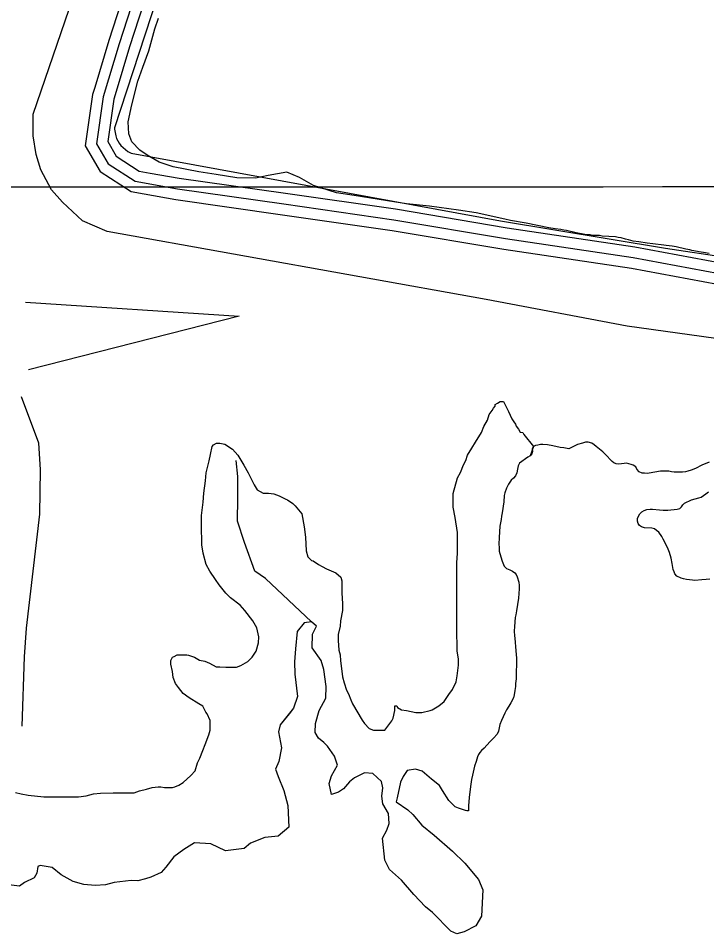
# Model space of a CAD drawing. Extents: x 3271442 to 3309282, y 752266 to 777610.
# Drawn here: x 3305341 to 3306294, y 762678 to 763946 of the extents above; entities that cross this region are included whole.
import ezdxf

# ---------------------------------------------------------------- set-up
doc = ezdxf.new("R2010")
doc.units = 0
for name, color, linetype in [('V-GRID-MAJR', 7, 'Continuous'), ('V-ROAD-CNTR', 7, 'Continuous'), ('V-RTRN-LOCK-CHMB', 7, 'Continuous'), ('V-SITE-VEGE', 7, 'Continuous'), ('V-TOPO-SHOR', 7, 'Continuous')]:
    doc.layers.add(name, color=color, linetype=linetype)

msp = doc.modelspace()

# ---------------------------------------------------------------- linework, layer by layer
at = {"layer": 'V-GRID-MAJR'}
msp.add_spline([(3275589.54, 763703.55), (3280833.333, 763703.169), (3286077.126, 763703.55), (3291320.919, 763704.694), (3296564.7120000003, 763706.601), (3301808.505, 763709.27), (3307052.2970000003, 763712.703), (3307052.298, 763712.703)], degree=3, dxfattribs=at)
at = {"layer": 'V-ROAD-CNTR'}
for points in [[(3306247.1754683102, 766310.8673510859), (3306242.037478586, 766292.2843882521), (3306196.9985686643, 766167.8146371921), (3306118.330726, 765936.448099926), (3306060.103842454, 765754.24646433), (3306009.1859442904, 765591.890789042), (3305963.173036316, 765457.460057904), (3305911.5061396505, 765298.248376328), (3305846.5182696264, 765098.1247765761), (3305782.7573971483, 764895.8841810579), (3305709.1555443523, 764666.0476407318), (3305609.5667435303, 764353.122266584), (3305504.7739531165, 764033.7519053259), (3305466.6990292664, 763914.98014287), (3305446.9760687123, 763850.0702726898)], [(3306277.079408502, 766306.45035992), (3306270.6434213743, 766283.1704064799), (3306225.308512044, 766157.88065706), (3306146.8226690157, 765927.0521187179), (3306088.703785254, 765745.1924824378), (3306037.69588727, 765582.5428077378), (3305991.634979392, 765447.97207688), (3305940.0400825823, 765288.984394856), (3305875.090212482, 765088.980794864), (3305811.349339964, 764886.8001992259), (3305737.7354871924, 764656.9236589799), (3305638.112686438, 764343.8962850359), (3305533.309896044, 764024.4959238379), (3305495.3369719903, 763906.0401607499), (3305476.6220094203, 763844.4502839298)], [(3305519.04192458, 764029.1239145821), (3305481.018000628, 763910.5101518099), (3305458.6920452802, 763837.0352987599), (3305449.556063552, 763771.9814288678), (3305465.6110314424, 763744.2104844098), (3305502.96695673, 763720.004532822), (3305561.5888394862, 763709.4285539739), (3305708.8945448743, 763688.6125956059), (3305861.1622403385, 763666.8276391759), (3306015.862930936, 763640.7496913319), (3306192.428577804, 763614.459743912), (3306311.437339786, 763592.4167879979)], [(3305446.9760687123, 763850.0702726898), (3305444.000074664, 763840.278292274), (3305433.983094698, 763768.9484349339), (3305454.4290538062, 763733.5825056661), (3305497.3389679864, 763705.777561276), (3305515.695931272, 763702.4655679)], [(3305476.6220094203, 763844.4502839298), (3305473.384015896, 763833.7923052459), (3305465.129032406, 763775.014422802), (3305476.793009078, 763754.8384631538), (3305508.594945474, 763734.2315043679), (3305523.960914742, 763731.4595099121)], [(3305523.960914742, 763731.4595099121), (3305563.9708347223, 763724.24052435), (3305711.0065406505, 763703.463565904), (3305863.4712357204, 763681.6496095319), (3306018.2139262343, 763655.5646617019), (3306194.8995728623, 763629.2567143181), (3306313.6893352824, 763607.254758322), (3306398.014166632, 763597.246778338), (3306433.2220962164, 763589.7607933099)], [(3305515.695931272, 763702.4655679), (3305559.2068442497, 763694.616583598), (3305706.782549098, 763673.7616253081), (3305858.853244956, 763652.0056688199), (3306013.511935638, 763625.9347209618), (3306189.957582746, 763599.6627735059), (3306309.18534429, 763577.578817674), (3306393.116176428, 763567.6168375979), (3306428.069106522, 763560.18585246)]]:
    msp.add_lwpolyline(points, dxfattribs=at)
at = {"layer": 'V-RTRN-LOCK-CHMB'}
for p, q in [((3305870.986, 765007.054), (3305474.565, 763794.1079999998)), ((3305361.6750000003, 763812.9589999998), (3305749.624, 764942.1589999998)), ((3305361.6750000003, 763782.987), (3305361.6750000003, 763812.9589999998)), ((3305474.565, 763794.1079999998), (3305474.565, 763792.328)), ((3305474.565, 763792.328), (3305476.14, 763782.885)), ((3305365.958, 763757.2949999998), (3305361.6750000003, 763782.987)), ((3305476.14, 763782.885), (3305477.219, 763779.2959999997)), ((3305477.219, 763779.2959999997), (3305480.7260000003, 763772.7880000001)), ((3305480.7260000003, 763772.7880000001), (3305483.353, 763769.7859999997)), ((3305483.353, 763769.7859999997), (3305492.813, 763761.0530000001)), ((3305372.376, 763735.885), (3305365.958, 763757.2949999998)), ((3305492.813, 763761.0530000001), (3305497.454, 763759.023)), ((3305497.454, 763759.023), (3306008.907, 763665.1899999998)), ((3305387.359, 763708.0529999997), (3305372.376, 763735.885)), ((3305402.34, 763690.925), (3305387.359, 763708.0529999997)), ((3305430.165, 763665.2329999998), (3305402.34, 763690.925)), ((3305464.407, 763650.2479999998), (3305430.165, 763665.2329999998)), ((3306008.907, 763665.1899999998), (3306237.441, 763627.2239999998)), ((3305989.09, 763556.232), (3305464.407, 763650.248)), ((3306237.441, 763627.2239999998), (3306442.044, 763596.9489999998)), ((3306183.937, 763519.4339999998), (3305989.09, 763556.2319999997)), ((3306389.298, 763490.557), (3306183.937, 763519.434))]:
    msp.add_line(p, q, dxfattribs=at)
at = {"layer": 'V-SITE-VEGE'}
for points in [[(3305733.805, 763259.6020000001), (3305737.098, 763241.3790000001), (3305738.741, 763227.297), (3305739.548, 763208.246), (3305742.024, 763199.962), (3305746.988, 763194.988), (3305749.472, 763194.156), (3305756.923, 763189.18), (3305761.887, 763186.689), (3305767.681, 763183.3690000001), (3305780.928, 763177.557), (3305787.545, 763171.753), (3305789.197, 763166.783), (3305789.179, 763149.3910000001), (3305789.99, 763135.309), (3305789.982, 763125.3740000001), (3305787.481, 763111.294), (3305786.646, 763103.844), (3305784.149, 763092.25), (3305784.1410000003, 763083.968), (3305784.9560000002, 763070.715), (3305786.605, 763064.088), (3305787.424, 763055.804), (3305789.0640000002, 763041.724), (3305789.8850000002, 763033.439), (3305792.362, 763025.155), (3305795.663, 763015.212), (3305798.1410000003, 763010.242), (3305801.446, 763001.956), (3305803.9250000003, 762996.156), (3305817.153, 762973.779), (3305820.46, 762968.807), (3305827.079, 762962.1730000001), (3305832.875, 762959.683), (3305848.61, 762959.666), (3305858.563, 762972.909), (3305860.222, 762976.218), (3305862.719, 762986.983), (3305862.723, 762993.61), (3305865.211, 762993.606), (3305866.036, 762991.122), (3305871.83, 762987.802), (3305878.455, 762986.966), (3305891.704, 762984.468), (3305899.986, 762984.459), (3305911.5840000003, 762986.931), (3305914.068, 762987.757), (3305923.186, 762993.544), (3305930.645, 762999.334), (3305937.2800000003, 763009.267), (3305942.259, 763015.886), (3305947.237, 763026.648), (3305948.9050000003, 763034.9280000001), (3305950.578, 763049.834), (3305950.5840000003, 763058.118), (3305948.9390000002, 763069.714), (3305948.95, 763077.996), (3305948.137, 763092.903), (3305948.241, 763191.461), (3305949.083, 763204.712), (3305949.113, 763233.699), (3305945.822, 763254.408), (3305943.352, 763268.49), (3305943.373, 763287.541), (3305949.193, 763309.0650000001), (3305953.343, 763316.5160000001), (3305957.4960000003, 763327.278), (3305960.8140000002, 763333.074), (3305963.306, 763340.525), (3305969.114, 763350.46), (3305974.093, 763358.734), (3305982.387, 763371.976), (3305985.7090000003, 763380.256), (3305990.69, 763389.359), (3305993.18, 763396.812), (3305997.329, 763402.604), (3305998.988, 763405.915), (3306001.477, 763408.398), (3306001.481, 763410.882), (3306004.792, 763412.534), (3306008.108, 763415.017), (3306013.079, 763415.01), (3306016.384, 763408.381), (3306019.69, 763400.924), (3306024.648, 763390.981), (3306027.128, 763386.836), (3306029.608, 763383.52), (3306030.433, 763381.036), (3306033.7430000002, 763376.8910000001), (3306036.223, 763372.748), (3306039.535, 763371.916), (3306041.1890000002, 763369.43), (3306054.647, 763352.645)], [(3305337.511, 762873.245), (3305344.9620000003, 762871.58), (3305354.898, 762869.9130000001), (3305376.429, 762867.406), (3305424.467, 762867.355), (3305435.235, 762868.9990000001), (3305445.178, 762871.473), (3305455.115, 762872.2930000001), (3305472.509, 762873.1020000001), (3305501.4960000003, 762873.071), (3305508.953, 762875.549), (3305518.892, 762878.023), (3305526.3510000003, 762880.4990000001), (3305534.633, 762881.318), (3305538.774, 762881.314), (3305543.7430000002, 762880.48), (3305554.511, 762880.468), (3305557.825, 762881.294), (3305563.622, 762883.772), (3305569.424, 762887.079), (3305580.201, 762897.008), (3305586.007, 762903.625), (3305589.3310000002, 762914.389), (3305592.651, 762921.01), (3305596.802, 762931.775), (3305600.126, 762940.0530000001), (3305605.109, 762953.297), (3305606.772, 762959.922), (3305606.786, 762973.175), (3305602.653, 762982.289), (3305601.001, 762984.775), (3305596.8680000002, 762993.061), (3305591.074, 762996.381), (3305577.8310000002, 763004.677), (3305569.556, 763010.483), (3305562.936, 763018.772), (3305558.804, 763024.574), (3305555.498, 763032.86), (3305554.681, 763041.142), (3305552.207, 763051.085), (3305552.211, 763056.0530000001), (3305554.701, 763061.018), (3305557.186, 763061.845), (3305561.3310000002, 763064.3250000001), (3305574.5810000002, 763064.311), (3305577.066, 763063.482), (3305585.346, 763060.987), (3305591.967, 763056.84), (3305599.417, 763055.177), (3305606.041, 763052.682), (3305615.146, 763047.704), (3305620.117, 763047.7000000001), (3305628.397, 763046.862), (3305643.306, 763046.846), (3305649.106, 763049.326), (3305659.051, 763055.111), (3305664.853, 763060.903), (3305670.659, 763069.179), (3305673.985, 763080.7710000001), (3305673.9930000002, 763089.0530000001), (3305671.521, 763101.478), (3305665.736, 763111.4230000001), (3305654.984, 763125.513), (3305648.365, 763132.974), (3305635.124, 763142.9280000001), (3305628.505, 763149.561), (3305619.4080000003, 763161.165), (3305614.446, 763168.6240000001), (3305606.176, 763180.228), (3305601.218, 763189.343), (3305597.093, 763205.084), (3305595.448, 763216.68), (3305595.4590000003, 763225.792), (3305594.639, 763234.905), (3305594.664, 763257.263), (3305597.167, 763275.482), (3305598.008, 763287.905), (3305600.5130000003, 763305.295), (3305601.3510000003, 763316.059), (3305605.508, 763332.6190000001), (3305607.1750000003, 763341.729), (3305609.6720000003, 763352.493), (3305611.3310000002, 763354.975), (3305615.474, 763357.456), (3305620.4420000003, 763357.451), (3305627.0670000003, 763355.7880000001), (3305637.828, 763349.1510000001), (3305645.274, 763340.861), (3305653.54, 763326.772), (3305659.325, 763316), (3305667.589, 763299.425), (3305671.722, 763292.796), (3305680, 763287.817), (3305687.455, 763287.809), (3305694.907, 763286.974), (3305702.358, 763284.481), (3305711.463, 763279.503), (3305713.948, 763278.671), (3305721.396, 763273.694), (3305724.7060000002, 763270.3790000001), (3305733.805, 763259.6020000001)], [(3306054.647, 763352.645), (3306049.728, 763339.644), (3306046.5700000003, 763337.899), (3306034.867, 763329.605), (3306033.0470000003, 763326.019), (3306032.424, 763321.253), (3306031.537, 763316.3520000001), (3306029.59, 763312.238), (3306026.7060000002, 763308.908), (3306023.558, 763305.8420000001), (3306019.634, 763300.519), (3306016.9020000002, 763295.076), (3306014.576, 763288.5750000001), (3306013.8140000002, 763284.866), (3306013.224, 763276.134), (3306010.969, 763260.7760000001), (3306010.08, 763256.272), (3306009.589, 763251.773), (3306008.079, 763242.241), (3306007.019, 763226.625), (3306006.697, 763217.235), (3306006.738, 763212.607), (3306007.1720000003, 763207.849), (3306007.862, 763204.55), (3306011.123, 763193.996), (3306013.955, 763187.013), (3306017.1580000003, 763183.601), (3306021.67, 763181.653), (3306025.256, 763179.83), (3306028.447, 763177.608), (3306030.45, 763175.245), (3306031.93, 763172.216), (3306034.105, 763164.829), (3306034.542, 763160.204), (3306034.578, 763155.707), (3306033.759, 763142.61), (3306031.126, 763125.2660000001), (3306029.85, 763119.568), (3306029.221, 763115.728), (3306028.129, 763103.5530000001), (3306027.9220000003, 763096.676), (3306028.3710000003, 763090.464), (3306028.7970000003, 763087.161), (3306029.9930000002, 763069.849), (3306030.872, 763059.672), (3306030.929, 763052.664), (3306030.384, 763038.51), (3306030.446, 763031.105), (3306029.573, 763024.486), (3306029.346, 763020.121), (3306028.727, 763014.694), (3306027.8510000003, 763008.868), (3306026.565, 763004.362), (3306022.919, 762997.454), (3306020.179, 762993.069), (3306017.31, 762988.0210000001), (3306014.838, 762983.2390000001), (3306010.16, 762973.017), (3306008.09, 762967.58), (3306006.0500000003, 762958.436), (3306004.231, 762954.323), (3305999.253, 762948.728), (3305996.889, 762946.594), (3305993.872, 762943.528), (3305986.272, 762935.002), (3305982.467, 762931.4), (3305980.372, 762929.002), (3305978.412, 762925.944), (3305976.987, 762922.626), (3305974.92, 762916.527), (3305972.991, 762909.9), (3305970.052, 762897.444), (3305968.7800000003, 762891.218), (3305967.271, 762881.818), (3305965.282, 762866.331), (3305964.713, 762855.085), (3305964.449, 762848.126), (3305962.227, 762848.212), (3305960.468, 762848.728), (3305950.643, 762851.741), (3305945.98, 762853.748), (3305937.423, 762862.5380000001), (3305928.619, 762876.235), (3305924.4390000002, 762883.073), (3305913.218, 762891.97), (3305900.31, 762903.158), (3305891.0670000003, 762905.747), (3305879.426, 762903.979), (3305874.208, 762895.73), (3305870.3370000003, 762887.872), (3305865.928, 762866.241), (3305864.367, 762860.517), (3305880.387, 762849.207), (3305887.27, 762843.15), (3305900.023, 762827.966), (3305916.843, 762814.4), (3305942.218, 762792.042), (3305959.378, 762775.791), (3305978.498, 762752.79), (3305984.177, 762738.7710000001), (3305982.299, 762702.356)], [(3305982.299, 762702.356), (3305974.65, 762688.861), (3305958.305, 762680.606), (3305948.407, 762677.88), (3305940.088, 762681.321), (3305914.852, 762707.234), (3305904.93, 762715.188), (3305888.693, 762732.291), (3305871.6720000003, 762752.095), (3305854.903, 762766.997), (3305848.7290000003, 762779.698), (3305845.474, 762810.087), (3305851.2600000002, 762821.4280000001), (3305854.737, 762830.636), (3305853.947, 762844.464), (3305846.011, 762857.6780000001), (3305844.651, 762868.412), (3305845.997, 762879.93), (3305844.106, 762888.459), (3305832.0870000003, 762899.611), (3305820.5500000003, 762900.51), (3305806.499, 762893.944), (3305799.605, 762888.429), (3305791.651, 762878.506), (3305784.35, 762873.898), (3305774.88, 762870.711), (3305771.472, 762885.975), (3305775.005, 762896.5160000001), (3305783.1520000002, 762911.3250000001), (3305778.755, 762923.959), (3305769.504, 762937.6730000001), (3305764.363, 762942.768), (3305757.038, 762948.843), (3305752.004, 762956.605), (3305752.4930000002, 762969.046), (3305757.6520000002, 762987.087), (3305766.776, 763004.083), (3305767.4050000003, 763020.078), (3305764.333, 763043.782), (3305760.382, 763056.4), (3305748.157, 763073.789), (3305748.465, 763092.9130000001), (3305754.234, 763103.811), (3305747.353, 763109.865), (3305737.063, 763108.49), (3305727.2430000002, 763096.415), (3305724.968, 763072.476), (3305723.807, 763054.278), (3305724.0300000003, 763037.359), (3305727.7120000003, 763006.51), (3305722.179, 762990.263), (3305703.906, 762966.951), (3305701.299, 762957.264), (3305705.776, 762935.285), (3305701.914, 762916.302), (3305697.4960000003, 762905.796), (3305701.092, 762895.419), (3305708.7830000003, 762875.981), (3305714.2, 762855.2980000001), (3305715.6950000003, 762825.424), (3305700.97, 762813.099), (3305682.648, 762811.152), (3305662.7660000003, 762803.478), (3305654.009, 762795.812), (3305628.083, 762792.826), (3305607.994, 762802.517), (3305585.3540000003, 762803.8520000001), (3305570.305, 762794.655), (3305556.555, 762784.515), (3305545.299, 762769.829), (3305539.227, 762762.503), (3305524.747, 762756.3960000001), (3305517.09, 762754.029), (3305506.747, 762751.319), (3305497.417, 762751.688), (3305474.156, 762748.5970000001), (3305462.019, 762745.515), (3305447.749, 762744.741), (3305431.772, 762745.814), (3305417.2660000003, 762750.389), (3305400.7120000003, 762759.497), (3305388.215, 762769.778), (3305371.399, 762772.219), (3305368.241, 762771.009), (3305366.984, 762761.713), (3305363.166, 762755.188), (3305350.002, 762748.585), (3305342.682, 762743.535), (3305317.4450000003, 762746.752)]]:
    msp.add_lwpolyline(points, dxfattribs=at)
at = {"layer": 'V-TOPO-SHOR'}
for points in [[(3306297.685, 763619.851), (3306289.997, 763621.559), (3306286.648, 763621.926), (3306273.84, 763623.984), (3306270.684, 763624.943), (3306265.364, 763626.079), (3306252.154, 763629.3150000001), (3306246.241, 763630.251), (3306238.365, 763631.171), (3306235.014, 763631.734), (3306219.849, 763633.5750000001), (3306211.776, 763634.099), (3306200.151, 763635.973), (3306192.666, 763636.895), (3306185.764, 763638.806), (3306181.623, 763639.756), (3306175.7060000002, 763641.478), (3306171.7660000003, 763642.232), (3306168.018, 763643.186), (3306149.711, 763644.2170000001), (3306145.771, 763644.774), (3306135.93, 763645.087), (3306132.776, 763645.65), (3306125.686, 763646.3790000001), (3306113.664, 763648.642), (3306100.063, 763651.679), (3306096.5160000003, 763652.241), (3306092.375, 763653.191), (3306084.302, 763654.106), (3306075.633, 763655.415), (3306044.292, 763662.042), (3306022.4220000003, 763665.6020000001), (3306014.926, 763667.705), (3305975.219, 763676.28), (3305950.443, 763679.925), (3305910.611, 763685.496), (3305878.7090000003, 763688.976), (3305852.173, 763693.135), (3305806.1750000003, 763700.285), (3305781.843, 763703.912), (3305749.757, 763714.074), (3305730.61, 763725.061), (3305713.102, 763732.426), (3305687.1210000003, 763728.107), (3305669.619, 763724.345), (3305643.83, 763724.914), (3305615.091, 763729.606), (3305591.205, 763733.214), (3305555.424, 763739.963), (3305536.1010000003, 763746.508), (3305519.568, 763756.058), (3305509.611, 763763.123), (3305498.4960000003, 763774.684), (3305494.474, 763785.524), (3305493.36, 763802.478), (3305498.2830000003, 763825.868), (3305506.686, 763858.466), (3305513.6920000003, 763878.2170000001), (3305522.1380000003, 763900.579), (3305530.453, 763930.957), (3305535.489, 763945.889)], [(3305350.9857880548, 763552.8115228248), (3305647.093171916, 763533.0901362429), (3305355.1505685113, 763458.9584403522)], [(3305344.970558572, 763422.0085630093), (3305369.129336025, 763357.6177763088), (3305371.2930646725, 763320.5662259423), (3305370.784699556, 763258.8475330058), (3305352.202050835, 763100.9900213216), (3305349.407949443, 763061.5103924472), (3305346.1461521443, 762965.2495660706)], [(3306297.615, 763330.838), (3306287.599, 763326.789), (3306278.645, 763322.351), (3306272.714, 763319.922), (3306268.231, 763318.2980000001), (3306264.929, 763317.61), (3306260.966, 763317.182), (3306256.072, 763317.274), (3306249.33, 763317.085), (3306245.361, 763317.4500000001), (3306241.914, 763318.3470000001), (3306238.473, 763318.716), (3306235.432, 763318.691), (3306230.2770000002, 763318.384), (3306214.827, 763315.611), (3306211.79, 763315.322), (3306207.952, 763315.687), (3306204.911, 763315.531), (3306200.9250000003, 763317.6140000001), (3306197.722, 763321.29), (3306196.375, 763324.452), (3306192.52, 763326.6680000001), (3306189.602, 763327.833), (3306186.683, 763328.868), (3306183.2430000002, 763329.3690000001), (3306179.804, 763329.341), (3306176.241, 763328.517), (3306172.804, 763328.093), (3306169.099, 763328.46), (3306165.782, 763329.887), (3306163.3850000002, 763331.851), (3306161.1180000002, 763334.08), (3306155.916, 763339.724), (3306150.45, 763345.1), (3306141.394, 763352.827), (3306138.332, 763355.182), (3306135.275, 763357.142), (3306130.103, 763358.817), (3306126.669, 763358.527), (3306122.448, 763357.169), (3306115.454, 763355.3910000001), (3306112.556, 763354.046), (3306103.602, 763349.343), (3306096.5840000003, 763350.609), (3306091.288, 763351.359), (3306081.0870000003, 763353.523), (3306074.068, 763354.787), (3306067.5840000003, 763355.262), (3306064.148, 763355.236)], [(3306064.148, 763355.236), (3306060.582, 763354.676), (3306057.414, 763353.857), (3306054.647, 763352.645), (3306052.6890000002, 763349.587), (3306053.117, 763345.622), (3306052.218, 763342.442), (3306049.73, 763339.644), (3306046.5700000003, 763337.899), (3306034.867, 763329.605), (3306033.0470000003, 763326.019), (3306032.424, 763321.253), (3306031.539, 763316.3520000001), (3306029.59, 763312.238), (3306026.7060000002, 763308.908), (3306023.558, 763305.8420000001), (3306019.634, 763300.519), (3306016.9020000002, 763295.076), (3306014.576, 763288.5750000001), (3306013.8140000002, 763284.866), (3306013.224, 763276.134), (3306010.969, 763260.7760000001), (3306010.08, 763256.272), (3306009.589, 763251.773), (3306008.079, 763242.2390000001), (3306007.019, 763226.625), (3306006.699, 763217.235), (3306006.738, 763212.607), (3306007.1720000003, 763207.849), (3306007.86, 763204.55), (3306011.123, 763193.996), (3306013.955, 763187.013), (3306017.1580000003, 763183.601), (3306021.67, 763181.653), (3306025.256, 763179.83), (3306028.447, 763177.608), (3306030.45, 763175.245), (3306031.93, 763172.216), (3306034.105, 763164.829), (3306034.542, 763160.204), (3306034.578, 763155.707), (3306033.759, 763142.61), (3306031.126, 763125.2660000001), (3306029.85, 763119.568), (3306029.221, 763115.728), (3306028.129, 763103.5530000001), (3306027.9220000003, 763096.676), (3306028.3710000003, 763090.464), (3306028.795, 763087.161), (3306029.9930000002, 763069.849), (3306030.872, 763059.672), (3306030.929, 763052.664), (3306030.384, 763038.51), (3306030.446, 763031.105), (3306029.573, 763024.486), (3306029.346, 763020.121), (3306028.727, 763014.694), (3306027.8510000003, 763008.868), (3306026.565, 763004.362), (3306022.919, 762997.454), (3306020.179, 762993.069), (3306017.31, 762988.0210000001), (3306014.838, 762983.2390000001), (3306010.16, 762973.017), (3306008.09, 762967.58), (3306006.0500000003, 762958.438), (3306004.231, 762954.323), (3305999.253, 762948.728), (3305996.889, 762946.594), (3305993.872, 762943.5260000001), (3305986.272, 762935.002), (3305982.467, 762931.4), (3305980.372, 762929.002), (3305978.412, 762925.944), (3305976.987, 762922.626), (3305974.92, 762916.527), (3305972.991, 762909.9), (3305970.052, 762897.444), (3305968.7800000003, 762891.218), (3305967.271, 762881.818), (3305965.282, 762866.331), (3305964.713, 762855.085), (3305964.449, 762848.126), (3305962.227, 762848.212), (3305960.468, 762848.726), (3305950.643, 762851.741), (3305945.98, 762853.748), (3305937.4250000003, 762862.5380000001), (3305928.619, 762876.235), (3305924.4390000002, 762883.073), (3305913.218, 762891.97), (3305900.31, 762903.158)], [(3305747.353, 763109.867), (3305683.6039485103, 763169.8588681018), (3305668.872800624, 763179.8558665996), (3305654.385667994, 763219.4778377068), (3305644.75469238, 763249.184148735), (3305645.0190422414, 763281.2778690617), (3305645.263057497, 763310.9028416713), (3305642.9773212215, 763333.1419057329), (3305642.9773212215, 763333.1419057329)], [(3306227.7970000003, 763233.9940000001), (3306224.866, 763236.482), (3306221.809, 763238.4400000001), (3306218.2290000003, 763239.734), (3306208.042, 763240.179), (3306203.799, 763241.598), (3306201.271, 763243.2980000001), (3306199.2660000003, 763246.059), (3306198.578, 763249.358), (3306198.683, 763252.797), (3306199.844, 763256.377), (3306201.669, 763259.5650000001), (3306204.423, 763262.101), (3306207.714, 763263.981), (3306211.407, 763265.199), (3306216.162, 763265.769), (3306219.204, 763265.924), (3306228.995, 763265.081), (3306233.894, 763264.46), (3306240.372, 763264.644), (3306253.454, 763265.81), (3306257.0160000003, 763266.7660000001), (3306259.379, 763268.9), (3306261.075, 763271.8250000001), (3306263.5670000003, 763274.0920000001), (3306273.185, 763278.667), (3306283.4760000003, 763281.397), (3306286.376, 763282.611), (3306293.083, 763287.031), (3306296.632, 763289.704)], [(3306298.684, 763168.7220000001), (3306293.661, 763168.5480000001), (3306287.451, 763167.835), (3306277.934, 763167.229), (3306274.4960000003, 763167.334), (3306266.287, 763168.456), (3306262.312, 763169.349), (3306258.734, 763170.246), (3306252.7600000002, 763173.238), (3306250.223, 763176.259), (3306249.0100000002, 763179.0260000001), (3306247.9250000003, 763182.454), (3306246.27, 763190.64), (3306245.1520000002, 763197.904), (3306242.84, 763205.686), (3306240.951, 763210.299), (3306237.453, 763217.411), (3306233.957, 763224.393), (3306231.946, 763227.813), (3306227.7970000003, 763233.9940000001)], [(3305900.31, 762903.158), (3305891.0670000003, 762905.747), (3305879.426, 762903.979), (3305874.208, 762895.73), (3305870.3370000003, 762887.872), (3305865.928, 762866.241), (3305864.367, 762860.517), (3305880.387, 762849.207), (3305887.27, 762843.152), (3305900.023, 762827.966), (3305916.843, 762814.4), (3305942.218, 762792.042), (3305959.378, 762775.791), (3305978.498, 762752.79), (3305984.177, 762738.7710000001), (3305982.299, 762702.356), (3305974.65, 762688.861), (3305958.305, 762680.606), (3305948.407, 762677.88), (3305940.088, 762681.321), (3305914.852, 762707.234), (3305904.93, 762715.188), (3305888.693, 762732.291), (3305871.6720000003, 762752.095), (3305854.903, 762766.997), (3305848.7290000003, 762779.698), (3305845.474, 762810.087), (3305851.2600000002, 762821.4280000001), (3305854.737, 762830.636), (3305853.947, 762844.462), (3305846.011, 762857.6780000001), (3305844.653, 762868.412), (3305845.997, 762879.93), (3305844.106, 762888.459), (3305832.0870000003, 762899.611), (3305820.5500000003, 762900.51), (3305806.499, 762893.944), (3305799.605, 762888.429), (3305791.651, 762878.506), (3305784.35, 762873.898), (3305774.88, 762870.711), (3305771.474, 762885.975), (3305775.005, 762896.5160000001), (3305783.1520000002, 762911.3250000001), (3305778.755, 762923.959), (3305769.504, 762937.6730000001), (3305764.363, 762942.768), (3305757.038, 762948.843), (3305752.004, 762956.605), (3305752.4930000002, 762969.046), (3305757.6520000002, 762987.087), (3305766.776, 763004.083), (3305767.4050000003, 763020.078), (3305764.333, 763043.784), (3305760.38, 763056.4), (3305748.157, 763073.789), (3305748.465, 763092.9130000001), (3305754.234, 763103.811), (3305747.353, 763109.867), (3305737.063, 763108.49), (3305727.2430000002, 763096.417), (3305724.968, 763072.476), (3305723.807, 763054.278), (3305724.0300000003, 763037.359), (3305727.7120000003, 763006.51), (3305722.179, 762990.263), (3305716.088, 762982.493), (3305703.906, 762966.951), (3305701.299, 762957.264), (3305705.776, 762935.285), (3305701.914, 762916.302), (3305697.4960000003, 762905.796), (3305701.092, 762895.419), (3305708.7830000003, 762875.981), (3305714.2, 762855.2980000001), (3305715.6950000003, 762825.424), (3305700.97, 762813.099), (3305682.648, 762811.152), (3305662.7660000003, 762803.478), (3305654.011, 762795.812), (3305628.083, 762792.826), (3305607.994, 762802.517), (3305585.3540000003, 762803.8520000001), (3305570.305, 762794.655), (3305556.557, 762784.515), (3305545.299, 762769.829), (3305539.227, 762762.503), (3305524.747, 762756.3960000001), (3305517.09, 762754.029), (3305506.747, 762751.319), (3305497.417, 762751.688), (3305474.156, 762748.5970000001), (3305462.019, 762745.515), (3305447.749, 762744.741), (3305431.772, 762745.814), (3305417.2660000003, 762750.389), (3305400.714, 762759.497), (3305388.215, 762769.778), (3305371.401, 762772.219), (3305368.239, 762771.009), (3305366.984, 762761.713)], [(3305366.984, 762761.713), (3305363.166, 762755.188), (3305350.002, 762748.585), (3305342.682, 762743.535), (3305317.4450000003, 762746.752)]]:
    msp.add_lwpolyline(points, dxfattribs=at)

doc.saveas('drawing.dxf')
